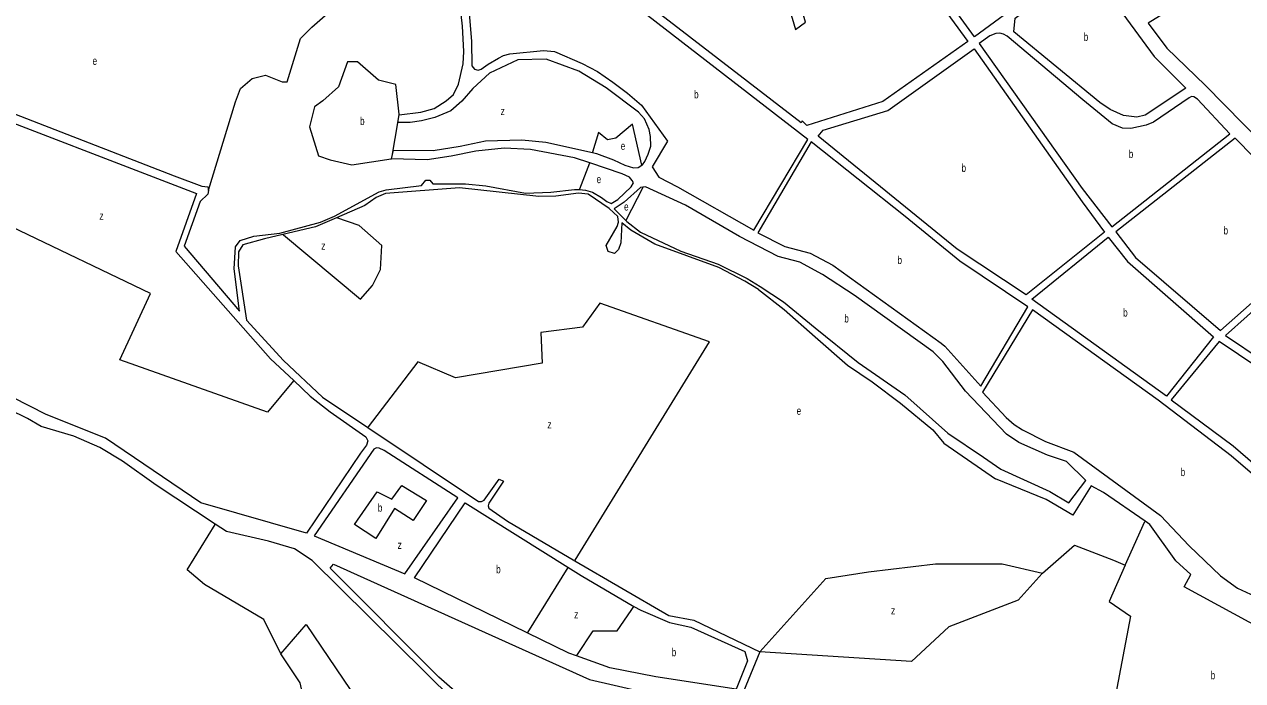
# Model space of a CAD drawing. Extents: x 639657 to 671642, y 222838 to 252123.
# Drawn here: x 643678 to 645200, y 241801 to 242621 of the extents above; entities that cross this region are included whole.
import ezdxf

# ---------------------------------------------------------------- set-up
doc = ezdxf.new("R2010")
doc.units = 0
doc.header["$LTSCALE"] = 4
doc.layers.add('1', color=7, linetype='Continuous', lineweight=13)
doc.layers.add('21', color=7, linetype='Continuous', lineweight=13)
doc.layers.add('7', color=7, linetype='Continuous')

msp = doc.modelspace()

# ---------------------------------------------------------------- linework, layer by layer
at = {"layer": '1'}
msp.add_line((644597.1, 241837.42), (644576.8, 241787.77), dxfattribs=at)
for points in [[(644802.27, 242973.4), (644999.54, 242704.19), (644865.59, 242605.82), (644668.52, 242876.74)], [(644659.94, 242869.43), (644857.22, 242599.81), (644750.97, 242524.63), (644655.85, 242494.99), (644650.27, 242500.58), (644648.98, 242498.22), (644406.18, 242685.77), (644649.2, 242863.42), (644625.63, 242758.15), (644622.85, 242729.8), (644624.16, 242701.44), (644639.01, 242644.3), (644634.5, 242640.22), (644641.82, 242614.65), (644654.48, 242623.89), (644632.1, 242702.73), (644631.01, 242730.66), (644634.44, 242758.15), (644640, 242785.87), (644658.43, 242867.93)], [(644916.04, 242629.01), (645005.62, 242695.98), (645089.9, 242581.2), (645129.52, 242541.55), (645078.47, 242507.9), (645068.15, 242505.12), (645051.39, 242507.31), (645034.87, 242514.87), (645022.22, 242523.71), (644914.4, 242611.77)], [(645197.52, 242693.86), (645082.52, 242622.5), (645105.63, 242591.28), (645153.6, 242545.37), (645343.93, 242351.63), (645394.59, 242392.37), (645344.16, 242469.69), (645308.7, 242529.12), (645262.96, 242598.03)], [(645000.96, 242526.98), (644906.39, 242606.67), (644901.67, 242609.04), (644896.94, 242610.33), (644892, 242609.9), (644884.49, 242606.68), (644871.18, 242597.44), (645000.14, 242416.32), (645036.91, 242368.41), (645184.54, 242484.45), (645143.87, 242527.55), (645139.37, 242530.57), (645136.57, 242531), (645133.78, 242529.5), (645088.97, 242499.06), (645079.71, 242495.21), (645060.57, 242491.16), (645050.48, 242491.61), (645037.6, 242496.8)], [(644864.96, 242590.57), (645000.15, 242399.35), (645027.99, 242361.67), (644929.8, 242283.36), (644843.87, 242340.3), (644670.25, 242481.46), (644676.26, 242488.98), (644756.99, 242513.46)], [(644778.77, 242381.13), (644661.45, 242474.37), (644594.74, 242360.74), (644628.26, 242343.55), (644660.26, 242335.17), (644688.41, 242320.35), (644823.98, 242223.01), (644828.28, 242219.15), (644873.2, 242169.09), (644932.17, 242268.32), (644847.1, 242325.48)], [(645190.97, 242478.85), (645042.04, 242361.95), (645066.63, 242329.86), (645172.65, 242238.66), (645308.93, 242359.02)], [(645105.27, 242156.85), (644937.11, 242277.77), (645032.52, 242355.52), (645056.73, 242325.15), (645164.23, 242230.72)], [(645378.49, 242287.03), (645314.5, 242353.42), (645179.07, 242232.63), (645272.93, 242169.19)], [(645094.71, 242151.5), (644937.97, 242264.67), (644875.57, 242161.57), (644904.8, 242130.2), (644914.9, 242121.18), (644925.21, 242114.73), (644953.99, 242099.9), (644989.65, 242086.58), (645097.78, 242007.75), (645133.62, 241969.56), (645172.88, 241932.17), (645194.21, 241917.02), (645215.52, 241906.81), (645341.57, 241862.04), (645362.43, 241856.98), (645380.91, 241854.69), (645470.49, 241849.05), (645476.69, 241854.23), (645367.6, 241946.93), (645319.58, 241974.84), (645276.82, 242001.91), (645257.04, 242021.45), (645186.18, 242082.05)], [(645265.02, 242028.31), (645300.13, 241999.87), (645371.63, 241957.46), (645485.47, 241861.14), (645612.96, 241969.62), (645541.53, 242017.57), (645417.36, 242073.57), (645267.73, 242159.95), (645171.09, 242225.12), (645111.27, 242152.32), (645188.6, 242094.52)], [(644153.52, 241934.58), (644220.12, 242029.77), (644127.84, 242088.83), (644121.61, 242091.62), (644118.39, 242092.05), (644115.17, 242090.33), (644040.56, 241982.28)]]:
    msp.add_lwpolyline(points, close=True, dxfattribs=at)
for points in [[(644146.83, 242508.33), (644173.68, 242511.56), (644190.43, 242516.28), (644205.24, 242525.52), (644214.47, 242533.47), (644220.69, 242546.36), (644226.69, 242571.92), (644227.54, 242587.17), (644225.58, 242618.75), (644222.78, 242644.31), (644223.41, 242661.07), (644227.91, 242671.38), (644238.64, 242690.71), (644246.15, 242701.02), (644257.1, 242704.67), (644268.7, 242702.31), (644289.11, 242696.3), (644375.9, 242674.17), (644412.787, 242667.913)], [(644233.08, 242645.38), (644237.19, 242599.84), (644237.21, 242569.56), (644240.65, 242565.04), (644245.17, 242563.97), (644249.03, 242565.04), (644257.83, 242571.49), (644270.72, 242579.01), (644277.16, 242582.23), (644285.1, 242584.59), (644326.77, 242588.67), (644340.73, 242587.38), (644375.1, 242572.35), (644394.23, 242562.25), (644413.56, 242549.14), (644431.83, 242535.18), (644449.45, 242520.36), (644481.91, 242475.46), (644462.82, 242443.02), (644471.2, 242430.35), (644494.41, 242418.32), (644589.59, 242363.96), (644657.16, 242477.16), (644425.74, 242656.98)], [(644449.765, 242445.188), (644450.79, 242445.82), (644453.58, 242449.9), (644457.87, 242459.14), (644461.08, 242469.02), (644460.65, 242481.05), (644459.14, 242489.85), (644453.11, 242503.39), (644445.81, 242511.55), (644405.41, 242541.84), (644371.03, 242562.68), (644330.21, 242577.93), (644294.77, 242577.07), (644259.56, 242560.32), (644238.74, 242540.99), (644224.79, 242525.09), (644211.26, 242513.06), (644191.3, 242504.68), (644174.33, 242500.6), (644160.37, 242498.67), (644144.9, 242498.67), (644146.83, 242508.33)], [(643511.14, 242569.49), (643865.71, 242431.85), (643900.09, 242419.18), (643907.61, 242418.32), (643908.47, 242413.6)], [(643587.591, 242527.178), (643893.22, 242409.94), (643867.72, 242337.55), (643985.98, 242203.53), (644014.872, 242176.163)], [(644384.681, 242448.219), (644365.52, 242454.63), (644310.74, 242464.73), (644277.67, 242466.66), (644242.44, 242462.79), (644211.52, 242456.35), (644181.67, 242451.84), (644137.2, 242453.13), (644138.38, 242458.5)], [(644138.38, 242458.5), (644139.56, 242463.87), (644189.18, 242463.44), (644222.89, 242469.02), (644254.46, 242475.9)], [(644254.46, 242475.9), (644300, 242476.76), (644330.07, 242473.96), (644388.013, 242461.151)], [(644388.013, 242461.151), (644393.22, 242460), (644414.27, 242451.83), (644428.67, 242445.17), (644439.2, 242441.95), (644445.21, 242442.38), (644449.765, 242445.188)], [(644371.799, 242414.709), (644379.29, 242414.24), (644388.32, 242411.45), (644399.28, 242405.01), (644405.94, 242399.85), (644411.52, 242397.49), (644419.68, 242402.21), (644436.42, 242418.32), (644439.21, 242423.05), (644437.92, 242426.27), (644434.48, 242430.35), (644425.24, 242434.65), (644384.681, 242448.219)], [(643908.47, 242413.6), (643907.4, 242409.09), (643898.17, 242399.85), (643877.81, 242344.21), (643947.05, 242262.81), (643940.56, 242315.86), (643942.25, 242343.14), (643947.83, 242351.09), (643965.01, 242356.68), (643997.66, 242360.33), (644048.55, 242374.29), (644065.73, 242381.6), (644121.77, 242411.89), (644130.58, 242414.68), (644174.39, 242419.83), (644179.75, 242426.71), (644184.91, 242426.71), (644188.78, 242421.98), (644229.59, 242421.98), (644254.93, 242419.4), (644304.34, 242410.38), (644335.91, 242411.45), (644365.55, 242415.1), (644371.799, 242414.709)], [(644898.41, 242065.54), (644959.63, 242037.39), (644983.26, 242023.42), (645004.54, 242051.4), (644980.43, 242074.98), (644956.8, 242083.15), (644920.71, 242098.62), (644905.24, 242109.15), (644854.31, 242163.08), (644825.93, 242199.81), (644813.9, 242212.28), (644715.06, 242282.75), (644675.53, 242308.75), (644647.17, 242324), (644620.32, 242331.09), (644571.98, 242356.23), (644504.3, 242395.12), (644454.46, 242418.32), (644451.24, 242417.89)], [(644595.66, 242289.85), (644578.47, 242300.38), (644546.03, 242317.57), (644466.11, 242346.79), (644436.03, 242363.98), (644424.86, 242373.43), (644423.59, 242348.3), (644420.8, 242339.92), (644415.65, 242334.76), (644407.7, 242337.56), (644405.33, 242345.07), (644418.85, 242368.7), (644420.77, 242374.29), (644419.7, 242381.16), (644409.17, 242391.04), (644382.74, 242409.09), (644370.49, 242410.38), (644342.36, 242406.73), (644321.31, 242406.3), (644222.07, 242417.04), (644129.72, 242409.95), (644117.7, 242405.01), (644103.74, 242394.7), (644068.221, 242379.471)], [(644451.24, 242417.89), (644448.02, 242417.46), (644427.63, 242399.2), (644415.18, 242390.61), (644429.623, 242375.982)], [(644031.01, 241985.61), (643898.94, 242023.53), (643779.64, 242104.29), (643705.5, 242133.92), (643410.18, 242284.24), (643369.13, 242299.91), (643312.62, 242308.71), (643342.232, 242386.802)], [(644068.221, 242379.471), (644042.12, 242368.28), (644001.437, 242358.796)], [(644429.623, 242375.982), (644430.87, 242374.72), (644448.06, 242361.61), (644498.33, 242337.98), (644545.16, 242321.43), (644581.26, 242303.82), (644597.59, 242293.5)], [(644001.437, 242358.796), (643978.55, 242353.46), (643951.27, 242345.94), (643945.7, 242337.13), (643945.28, 242319.52), (643955.86, 242251.64), (644002.3, 242201.17), (644050.67, 242155.63), (644107.407, 242117.678)], [(644595.66, 242289.85), (644627.818, 242265.079), (644666.193, 242230.836), (644706.642, 242195.556), (644737.757, 242174.803), (644773.02, 242147.824), (644813.47, 242114.619), (644826.953, 242098.017), (644891.76, 242053.52)], [(644597.59, 242293.5), (644626.781, 242274.418), (644666.193, 242242.251), (644720.125, 242198.669), (644778.206, 242158.201), (644832.138, 242110.468), (644876.736, 242080.376), (644898.41, 242065.54)], [(643916.913, 241996.708), (643843.23, 242045.69), (643800.91, 242075.32), (643772.55, 242092.5), (643740.11, 242106.89), (643699.3, 242118.91), (643682.11, 242128.79), (643517.34, 242209.52)], [(644014.872, 242176.163), (644035.42, 242156.7), (644060.35, 242137.16), (644105.06, 242106.01), (644107.64, 242100.86), (644105.93, 242095.49), (644098.42, 242085.61), (644031.01, 241985.61)], [(644107.407, 242117.678), (644245.6, 242025.24), (644249.47, 242025.24), (644252.69, 242026.75), (644271.56, 242053.17), (644277.15, 242050.37), (644258.71, 242022.88), (644257.64, 242019.66), (644258.71, 242016.87), (644281.92, 242000.33), (644366.206, 241951.163)], [(645078.639, 242000.453), (645026.76, 242036.33), (645011.11, 242044.75), (644988.43, 242007.96), (644954.91, 242027.51), (644891.76, 242053.52)], [(644306.557, 241861.095), (644165.95, 241929.581), (644229.06, 242023.44), (644357.56, 241943.103)], [(644245.056, 241581.206), (644329.62, 241667.54), (644214.54, 241776.88), (644037.94, 241951.19), (644016.01, 241965.98), (643983.57, 241975.59), (643930.72, 241987.53), (643916.913, 241996.708)], [(645037.09, 241758.62), (645304.73, 241700.49), (645318.86, 241757.43), (645320.08, 241772.88), (645315.48, 241792.61), (645306.16, 241811.25), (645292.56, 241826.86), (645270.59, 241840.72), (645127.41, 241918.46), (645135.72, 241933.95), (645116.95, 241950.82), (645084.37, 241996.49), (645078.639, 242000.453)], [(644497.665, 241653.83), (644383.96, 241665.48), (644346.35, 241677.87), (644317.97, 241699.52), (644196.24, 241805.63), (644060.29, 241941.78), (644064.79, 241946.94), (644384.59, 241802.71), (644451.63, 241787.14), (644548.94, 241772.27)], [(644366.206, 241951.163), (644483.4, 241882.8), (644514.98, 241876.83), (644597.1, 241837.42)], [(644357.56, 241943.103), (644374.2, 241932.7), (644439.978, 241894.118)], [(644439.978, 241894.118), (644448.38, 241889.19), (644484.28, 241873.99), (644511.13, 241868.02), (644578.41, 241837.82), (644581.66, 241826.22), (644567.585, 241790.612)], [(644368.083, 241832.305), (644358.51, 241835.79), (644306.557, 241861.095)], [(644567.585, 241790.612), (644467.24, 241806.08), (644409.66, 241817.17), (644368.083, 241832.305)]]:
    msp.add_lwpolyline(points, dxfattribs=at)
at = {"layer": '21'}
for points in [[(643908.47, 242413.6), (643908.622, 242414.1), (643942.256, 242524.492), (643948.479, 242541.095), (643962.999, 242553.547), (643979.593, 242557.697), (644000.337, 242549.396), (644006.56, 242549.396), (644023.154, 242603.354), (644037.674, 242617.881), (644054.269, 242632.408), (644045.972, 242667.689), (644035.6, 242705.044), (644021.874, 242759.975), (644021.749, 242760.474)], [(644146.83, 242508.33), (644146.772, 242508.83), (644142.427, 242546.283), (644120.647, 242551.472), (644094.718, 242574.3), (644082.272, 242574.3), (644070.863, 242543.17), (644051.157, 242525.53), (644040.786, 242518.267), (644034.563, 242493.363), (644045.971, 242457.045), (644060.492, 242451.857), (644087.458, 242445.631), (644136.7, 242453.055), (644137.2, 242453.13)], [(644014.872, 242176.163), (644014.456, 242175.663), (643982.132, 242136.856), (643797.531, 242202.041), (643835.954, 242284.775), (643662.212, 242368.345), (643638.823, 242313.189), (643551.951, 242351.632), (643565.316, 242381.717), (643530.234, 242396.759), (643587.371, 242526.678), (643587.591, 242527.178)], [(644138.38, 242458.5), (644138.461, 242459), (644144.819, 242498.17), (644144.9, 242498.67)], [(644449.765, 242445.188), (644438.018, 242496.476), (644417.275, 242478.836), (644406.903, 242476.761), (644395.494, 242486.099), (644388.163, 242461.651), (644388.013, 242461.151)], [(644384.681, 242448.219), (644384.489, 242447.719), (644371.991, 242415.209), (644371.799, 242414.709)], [(644451.24, 242417.89), (644450.982, 242417.39), (644429.766, 242376.259), (644429.623, 242375.982)], [(644001.437, 242358.796), (644001.937, 242358.379), (644098.239, 242278.089), (644113.274, 242294.803), (644123.298, 242314.86), (644124.969, 242344.945), (644096.568, 242370.016), (644068.72, 242379.304), (644068.221, 242379.471)], [(644366.206, 241951.163), (644366.513, 241951.663), (644534.266, 242224.604), (644397.277, 242273.075), (644375.559, 242242.99), (644323.77, 242236.304), (644325.441, 242197.862), (644216.852, 242179.477), (644170.075, 242199.533), (644107.79, 242118.178), (644107.407, 242117.678)], [(643998.76, 241834.941), (643998.51, 241835.441), (643977.432, 241877.617), (643903.292, 241921.31), (643881.964, 241939.599), (643916.607, 241996.208), (643916.913, 241996.708)], [(645053.824, 241945.481), (645078.413, 241999.953), (645078.639, 242000.453)], [(644950.247, 241935.452), (644990.341, 241970.552), (645039.169, 241951.995), (645053.824, 241945.481)], [(644597.1, 241837.42), (644679.609, 241928.767), (644733.068, 241937.124), (644816.598, 241947.152), (644900.129, 241947.152), (644950.247, 241935.452)], [(644357.56, 241943.103), (644357.249, 241942.603), (644306.868, 241861.595), (644306.557, 241861.095)], [(644950.247, 241935.452), (644949.797, 241934.952), (644920.176, 241902.024), (644833.304, 241868.596), (644786.528, 241825.14), (644597.1, 241837.42)], [(645053.824, 241945.481), (645033.777, 241900.353), (645060.507, 241881.967), (645037.185, 241759.12), (645037.09, 241758.62)], [(644368.083, 241832.305), (644368.416, 241832.805), (644388.924, 241863.582), (644418.995, 241863.582), (644436.542, 241889.118), (644439.978, 241894.118)], [(644061.729, 241727.235), (644037.354, 241733.331), (644023.135, 241798.361), (643998.76, 241834.941), (644030.509, 241871.592)], [(644030.509, 241871.592), (644104.385, 241761.782), (644094.229, 241755.685), (644082.041, 241739.428), (644071.885, 241729.267), (644061.729, 241727.235)]]:
    msp.add_lwpolyline(points, dxfattribs=at)
msp.add_lwpolyline([(644119.307, 242037.315), (644137.498, 242028.215), (644150.028, 242044.929), (644180.934, 242026.544), (644164.228, 242001.473), (644140.84, 242016.516), (644117.451, 241978.909), (644090.721, 241996.459)], close=True, dxfattribs=at)

# ---------------------------------------------------------------- texts
at = {"layer": '7'}
for s, width, p in [('b', 0.75, (645001.915, 242600.55)), ('e', 0.75, (643763.66, 242570.642)), ('b', 0.75, (644515.145, 242528.73)), ('z', 0.8, (644273.315, 242507.824)), ('b', 0.75, (644097.829, 242495.438)), ('e', 0.75, (644423.497, 242464.309)), ('b', 0.75, (645058.165, 242454.27)), ('b', 0.75, (644849.267, 242436.965)), ('e', 0.75, (644393.42, 242422.803)), ('e', 0.75, (644427.646, 242388.56)), ('z', 0.8, (643772.106, 242377.076)), ('b', 0.75, (645176.559, 242358.755)), ('z', 0.8, (644049.288, 242339.724)), ('b', 0.75, (644769.235, 242321.73)), ('b', 0.75, (645051.184, 242256.185)), ('b', 0.75, (644702.754, 242248.737)), ('e', 0.75, (644643.28, 242133.46)), ('z', 0.8, (644331.759, 242116.338)), ('b', 0.75, (645123.026, 242056.86)), ('b', 0.75, (644119.957, 242012.337)), ('z', 0.8, (644144.651, 241965.912)), ('b', 0.75, (644267.805, 241935.453)), ('z', 0.8, (644365.171, 241878.999)), ('z', 0.8, (644761.104, 241884.013)), ('b', 0.75, (644487.187, 241831.814)), ('b', 0.75, (645160.513, 241803.05))]:
    msp.add_text(s, height=10, dxfattribs=dict(at, width=width)).set_placement(p)

doc.saveas('drawing.dxf')
